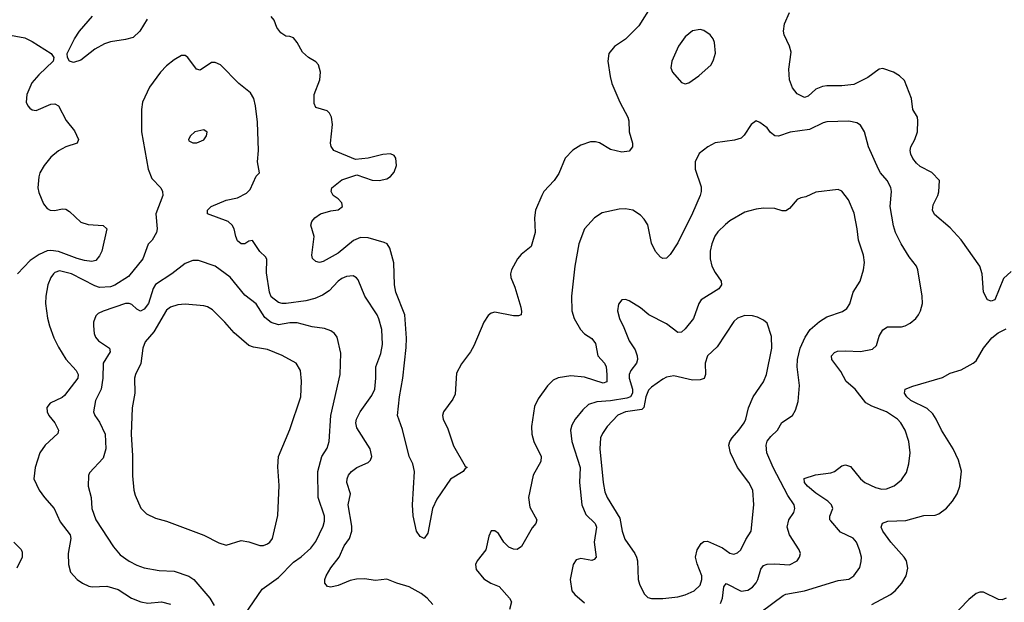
# Model space of a CAD drawing. Header units: inches. Extents: x 2057696 to 2160536, y 827480 to 1016834.
# Tile 318 of 422: x 2073182 to 2078461, y 990168 to 993292. Entities that reach past the tile are written whole.
import ezdxf

# ---------------------------------------------------------------- set-up
doc = ezdxf.new("R2010")
doc.units = ezdxf.units.IN
doc.header["$MEASUREMENT"] = 0
doc.layers.add('C0979', color=7, linetype='Continuous')

msp = doc.modelspace()

# ---------------------------------------------------------------- linework, layer by layer
at = {"layer": 'C0979', "color": 5}
for points, elevation in [([(2076570.4, 993370), (2076501.1, 993258.9), (2076430, 993186.6), (2076371.8, 993148.2), (2076340.5, 993110), (2076334.9, 993070), (2076347.1, 992987.1), (2076357.6, 992950), (2076399.3, 992850), (2076443, 992770), (2076448.2, 992750), (2076450.4, 992690.4), (2076467.7, 992630), (2076467.3, 992610), (2076450, 992586), (2076410, 992580.9), (2076350, 992595.1), (2076290.8, 992630.8), (2076270, 992636.9), (2076242.6, 992637.4), (2076190, 992618.4), (2076147.8, 992592.3), (2076106, 992550), (2076072.5, 992467.5), (2076048.4, 992430), (2075993, 992370), (2075981.6, 992350), (2075947, 992270), (2075941.7, 992230), (2075946.5, 992150), (2075924.9, 992075.1), (2075870, 992033), (2075851.8, 992010), (2075818.4, 991950), (2075814, 991930), (2075815.3, 991910), (2075837.4, 991857.4), (2075868.9, 991750), (2075873.3, 991726.7), (2075870.5, 991710), (2075856.1, 991703.9), (2075830, 991704.5), (2075730, 991722.9), (2075710, 991718), (2075693.8, 991706.2), (2075670.3, 991669.7), (2075617.6, 991542.4), (2075599.5, 991510), (2075550, 991446.6), (2075523.9, 991396.1), (2075517, 991283), (2075503.6, 991256.4), (2075453.9, 991190), (2075449.1, 991169.1), (2075452.3, 991150), (2075478.1, 991098.1), (2075507.5, 991007.5), (2075570, 990898), (2075582, 990890), (2075570, 990885.2), (2075560.5, 990870), (2075492.7, 990827.3), (2075418.6, 990721.4), (2075395, 990670), (2075370, 990538), (2075350, 990509.2), (2075330, 990521.2), (2075310, 990549), (2075291.4, 990631.4), (2075287.6, 990690), (2075299.4, 990870), (2075289.1, 990910), (2075269.9, 990950), (2075235.1, 991095.1), (2075208, 991170), (2075218.6, 991270), (2075237.2, 991370), (2075254.5, 991534.5), (2075255.7, 991584.3), (2075247.3, 991710), (2075198, 991830), (2075191.7, 991870), (2075188.9, 991988.9), (2075167.2, 992067.2), (2075152.7, 992090), (2075136.6, 992096.6), (2075050, 992122.3), (2075010, 992123.7), (2074972.3, 992107.7), (2074890, 992039.8), (2074810, 991994.7), (2074790, 991989.6), (2074770, 991996), (2074751.9, 992011.9), (2074748.5, 992028.5), (2074761.8, 992130), (2074743.1, 992190), (2074748.3, 992210), (2074764, 992230), (2074794.5, 992250), (2074850, 992266.7), (2074890, 992272.2), (2074913, 992290), (2074909.6, 992310), (2074890, 992331.6), (2074863.7, 992350), (2074852.3, 992370), (2074856, 992390), (2074910, 992433.4), (2074990, 992460.7), (2075072.1, 992432.1), (2075110, 992430.4), (2075150, 992439.3), (2075170, 992450.5), (2075190, 992474.8), (2075201.6, 992510), (2075199.3, 992550), (2075190, 992564), (2075170, 992572.7), (2075130, 992569.4), (2075050, 992549.3), (2074982, 992542), (2074866.6, 992590), (2074851.8, 992611.8), (2074848.2, 992630), (2074859.7, 992730), (2074854.3, 992770), (2074843.6, 992790), (2074830, 992802.4), (2074770, 992821.6), (2074761.8, 992841.8), (2074761, 992890), (2074791.9, 992970), (2074794.7, 993010), (2074784.2, 993050), (2074770, 993065.6), (2074729.8, 993089.8), (2074697.8, 993117.8), (2074669.7, 993169.7), (2074650, 993194), (2074630, 993201.6), (2074610, 993202.9), (2074581.6, 993221.6), (2074560.5, 993250), (2074547, 993290), (2074530, 993309.4)], 520), ([(2078498.3, 991941.7), (2078456.1, 991903.9), (2078410, 991789.3), (2078390, 991782.7), (2078370, 991789.3), (2078349.6, 991830), (2078342, 991930), (2078329.7, 991970), (2078230, 992111.5), (2078170, 992175.1), (2078086.7, 992246.7), (2078075.1, 992270), (2078080.1, 992299.9), (2078104.5, 992350), (2078109.3, 992369.3), (2078112.7, 992430), (2078072.7, 992472.7), (2078010, 992505.1), (2077990, 992522.4), (2077970, 992547.6), (2077959.1, 992570), (2077955.4, 992590), (2077960.5, 992610), (2077981, 992650), (2077994.5, 992690), (2077998, 992750), (2077995.1, 992770), (2077969.7, 992810), (2077963.5, 992870), (2077926.3, 992966.3), (2077899.3, 992990), (2077866, 993010), (2077809.6, 993029.6), (2077790, 993026.6), (2077730, 992981.7), (2077654.8, 992945.2), (2077590, 992937), (2077510, 992937.8), (2077486.5, 992933.5), (2077450, 992918.5), (2077410, 992882.6), (2077390, 992874.3), (2077350, 992894.7), (2077325.8, 992925.8), (2077310, 992969), (2077306.4, 993026.4), (2077317.4, 993117.4), (2077309.8, 993150), (2077280.4, 993210), (2077277.7, 993230), (2077282, 993270), (2077309.6, 993330)], 520), ([(2073865.6, 993294.4), (2073826.4, 993230), (2073790, 993195.6), (2073750, 993185.1), (2073670, 993173.7), (2073636.9, 993163.1), (2073586, 993134), (2073510, 993075.1), (2073470, 993062.7), (2073448.7, 993070), (2073439, 993090), (2073437.2, 993110), (2073476.2, 993190), (2073502.4, 993230), (2073572.6, 993310)], 520), ([(2073113, 993213), (2073210, 993194.6), (2073250, 993174.7), (2073351, 993110), (2073366, 993090), (2073361, 993070), (2073284.2, 992995.8), (2073247.5, 992952.5), (2073220.9, 992890), (2073217.7, 992850), (2073225.4, 992830), (2073236.9, 992816.9), (2073250, 992808.1), (2073270, 992804.9), (2073350, 992839.5), (2073370, 992840.5), (2073390, 992830.8), (2073431.7, 992751.7), (2073475.9, 992695.9), (2073498.4, 992650), (2073490.3, 992629.8), (2073430, 992610.9), (2073390, 992588.8), (2073350, 992554), (2073312.9, 992510), (2073291, 992470), (2073285.2, 992450), (2073280.2, 992390), (2073285.8, 992365.8), (2073310, 992304.9), (2073330, 992280.3), (2073346, 992270), (2073370, 992269.1), (2073410, 992277.7), (2073430, 992275.6), (2073450, 992263.7), (2073510, 992206.3), (2073550, 992193.8), (2073629, 992189), (2073650.3, 992170), (2073622.3, 992050), (2073610, 992025.1), (2073590, 992001.1), (2073570, 991996.1), (2073530, 992000.2), (2073490, 992011.1), (2073390, 992049.5), (2073350, 992054.9), (2073330, 992052), (2073286.4, 992033.6), (2073238.7, 992001.3), (2073170.3, 991930)], 520), ([(2075396.6, 990156.6), (2075366.6, 990190), (2075335, 990215), (2075270, 990250.9), (2075203.6, 990270), (2075150, 990292.1), (2075090, 990285.5), (2075030, 990292.9), (2074988.4, 990291.6), (2074954.5, 990285.5), (2074890, 990258.7), (2074850, 990249.5), (2074833.2, 990253.2), (2074819, 990270), (2074818, 990290), (2074825.6, 990310), (2074850, 990352.2), (2074895.1, 990410), (2074921.8, 990470), (2074949.8, 990510), (2074962.7, 990550), (2074963.5, 990576.5), (2074944.1, 990690), (2074955.9, 990750), (2074936, 990810), (2074937.2, 990830), (2074944.7, 990850), (2074961.3, 990870), (2074989.8, 990890.2), (2075050, 990917.6), (2075063.6, 990930), (2075069.6, 990950), (2075061.3, 990990), (2074990, 991103.6), (2074983.8, 991130), (2074987.9, 991150), (2075007.7, 991190), (2075070, 991276.5), (2075085.8, 991310), (2075092.1, 991370), (2075092.2, 991430), (2075118.8, 991501.2), (2075126.9, 991550), (2075123.7, 991630), (2075108.4, 991688.4), (2075098.7, 991710), (2075033.5, 991810), (2074996.4, 991896.4), (2074988.3, 991908.3), (2074970, 991918), (2074934.1, 991914.1), (2074910, 991903.5), (2074890, 991889.7), (2074841.3, 991838.7), (2074804.9, 991815.1), (2074763.8, 991796.2), (2074716.4, 991783.6), (2074610.6, 991770.6), (2074590, 991769.2), (2074570, 991774.8), (2074530, 991806.6), (2074521.4, 991830), (2074506.2, 991933.8), (2074507.8, 992007.8), (2074500.1, 992020.1), (2074469, 992049), (2074430, 992107), (2074410, 992104.5), (2074390, 992089.5), (2074370, 992089.5), (2074350, 992106.6), (2074340.5, 992130), (2074333, 992170), (2074321.3, 992190), (2074300.7, 992210), (2074189.5, 992250), (2074189.6, 992270), (2074209.4, 992290), (2074290, 992324.9), (2074350, 992336.5), (2074398.9, 992361.1), (2074418.7, 992381.3), (2074450, 992452), (2074468, 992470), (2074458, 992530), (2074462.9, 992590), (2074457.8, 992742.2), (2074447.4, 992830), (2074437, 992870), (2074419.6, 992899.6), (2074357.4, 992950), (2074258.4, 993050), (2074230, 993061.7), (2074210, 993062), (2074150, 993020.7), (2074130, 993027.3), (2074083.6, 993090), (2074070, 993099.1), (2074050, 993100.4), (2074010, 993076.8), (2073970, 993043.9), (2073938, 993010), (2073878.5, 992930), (2073840.3, 992850), (2073834.6, 992810), (2073834.6, 992690), (2073870.3, 992490.3), (2073890, 992440.7), (2073939.5, 992390), (2073947.4, 992370), (2073949, 992350), (2073912.6, 992250), (2073918.9, 992170), (2073916, 992150), (2073891.7, 992110), (2073871.3, 992088.7), (2073842.9, 992010), (2073765, 991915), (2073691.7, 991868.3), (2073670, 991859.6), (2073610, 991856.4), (2073585, 991865), (2073459.7, 991930), (2073395, 991945), (2073370, 991936.8), (2073363.2, 991930), (2073349.3, 991910), (2073333.7, 991870), (2073322.2, 991810), (2073320.9, 991770), (2073330.8, 991690.8), (2073341.8, 991650), (2073365.6, 991585.6), (2073390, 991535.8), (2073430, 991472), (2073486, 991410), (2073496.1, 991390), (2073494.9, 991370), (2073423, 991277), (2073410, 991265.6), (2073345.1, 991234.9), (2073328.5, 991211.5), (2073330.4, 991190), (2073339.3, 991170), (2073370, 991130.5), (2073390.3, 991090), (2073387.3, 991072.7), (2073318.9, 991010), (2073290.3, 990970), (2073264.7, 990890), (2073259, 990830), (2073286.3, 990770), (2073314.6, 990730), (2073367.9, 990670), (2073399.1, 990599.1), (2073452.6, 990530), (2073457.3, 990510), (2073441.7, 990430), (2073443.7, 990370), (2073454.4, 990330), (2073490, 990290.4), (2073519.1, 990270), (2073553.8, 990253.8), (2073570.3, 990250.3), (2073650, 990254.3), (2073710, 990237.3), (2073780.9, 990190), (2073832.7, 990170), (2073870, 990163.9), (2073942, 990170), (2073990, 990157.5)], 540), ([(2077095.1, 990070), (2077275.6, 990204.4), (2077290, 990211.1), (2077389.3, 990229.3), (2077570, 990284.3), (2077628, 990292), (2077654.7, 990310), (2077685.9, 990354.1), (2077694.1, 990385.9), (2077694.3, 990410), (2077685.1, 990450), (2077668, 990490), (2077650, 990511.1), (2077583.3, 990543.3), (2077530, 990604), (2077525.8, 990610), (2077525, 990630), (2077540.9, 990670), (2077533.6, 990690), (2077514.6, 990710), (2077450, 990753), (2077404.8, 990790), (2077389.7, 990810), (2077388.4, 990831.6), (2077449.1, 990850.9), (2077530, 990861.4), (2077550.5, 990869.5), (2077590, 990899.6), (2077610, 990904.9), (2077635.9, 990895.9), (2077690.3, 990830), (2077712.4, 990810), (2077770, 990782.6), (2077804.8, 990775.2), (2077830, 990775.8), (2077870, 990791.5), (2077910, 990825.3), (2077935.6, 990864.4), (2077949.8, 990910), (2077955.3, 990970), (2077948.6, 991030), (2077928.8, 991090), (2077906.8, 991130), (2077887.7, 991150), (2077830, 991189.1), (2077750, 991218.8), (2077717.6, 991237.6), (2077660.4, 991310), (2077612.6, 991352.6), (2077584.9, 991404.9), (2077536.3, 991470), (2077535.1, 991490), (2077550, 991508.2), (2077566.3, 991513.7), (2077610, 991516.5), (2077690, 991511.8), (2077754.1, 991525.9), (2077774.7, 991545.3), (2077790, 991595.5), (2077810, 991628.5), (2077835.1, 991644.9), (2077910, 991645.2), (2077930, 991650.3), (2077955.4, 991664.6), (2077985.6, 991690), (2078000.5, 991710), (2078011.6, 991730), (2078021.6, 991770), (2078019.5, 991810), (2077996.9, 991950), (2077989.7, 991970), (2077950, 992020.5), (2077907, 992090), (2077878.3, 992150), (2077866.5, 992186.5), (2077848.3, 992290), (2077855.4, 992370), (2077851.6, 992391.6), (2077832.3, 992430), (2077797.2, 992470), (2077785.6, 992490), (2077732.4, 992610), (2077711.1, 992691.1), (2077690, 992726), (2077670, 992738), (2077627.2, 992747.2), (2077510, 992744.2), (2077490, 992738.9), (2077416.7, 992703.3), (2077312.1, 992687.9), (2077250, 992667.3), (2077230, 992669.5), (2077207.2, 992687.2), (2077190, 992712), (2077150, 992740.9), (2077130, 992749.3), (2077102.8, 992730), (2077066.6, 992673.4), (2077050, 992656), (2077014.2, 992645.8), (2076910, 992632), (2076870.8, 992610), (2076825.7, 992574.3), (2076803.6, 992530), (2076803.1, 992490), (2076835.2, 992395.2), (2076835.6, 992370), (2076830.2, 992350), (2076790, 992255.1), (2076710, 992095.1), (2076670, 992032.3), (2076650, 992012.3), (2076630, 992012), (2076618.3, 992018.3), (2076590, 992049.3), (2076570, 992094), (2076550, 992192.3), (2076530, 992222.9), (2076510, 992243.6), (2076470, 992269.7), (2076430, 992277.7), (2076396.2, 992276.2), (2076304.5, 992255.5), (2076263.8, 992230), (2076210.4, 992170), (2076179, 992090), (2076158.3, 991970), (2076141.1, 991810), (2076141.7, 991730), (2076154.3, 991690), (2076189, 991630), (2076210, 991607.6), (2076250, 991581.5), (2076270, 991556.4), (2076281.8, 991490), (2076316.9, 991450), (2076326.2, 991430), (2076330.8, 991389.2), (2076329.1, 991350.9), (2076310, 991342.6), (2076210, 991375.4), (2076137.1, 991382.9), (2076068.2, 991371.8), (2076041.4, 991358.6), (2076011.1, 991328.9), (2075962, 991258), (2075942.6, 991217.4), (2075926.5, 991110), (2075928, 991070), (2075939.3, 991030), (2075978, 990950), (2075976.4, 990923.6), (2075935.6, 990850), (2075910.3, 990730.3), (2075918, 990678), (2075954.4, 990610), (2075948.5, 990590), (2075930, 990567.6), (2075872.5, 990467.5), (2075850, 990451.6), (2075830, 990453), (2075803.7, 990463.7), (2075776.9, 990490), (2075750, 990537.6), (2075730, 990551.3), (2075710, 990551.6), (2075698, 990522), (2075681.1, 990450), (2075634.4, 990390), (2075625.3, 990370), (2075630, 990343), (2075670, 990294), (2075707.7, 990270), (2075752.6, 990252.6), (2075808.4, 990190), (2075819.3, 990170), (2075808.4, 990130)], 540), ([(2076938.6, 990161.4), (2076950.5, 990190), (2076956.5, 990250), (2076970, 990268.9), (2077050, 990228), (2077086.3, 990233.7), (2077110, 990249.2), (2077130, 990271.7), (2077139.5, 990290), (2077154.8, 990345.2), (2077170, 990365), (2077190, 990372.7), (2077230, 990374), (2077310, 990369.1), (2077349.5, 990390), (2077363.6, 990410), (2077367.6, 990430), (2077360.5, 990450), (2077309.7, 990530), (2077297.2, 990570), (2077304.8, 990610), (2077331.9, 990650), (2077337.2, 990670), (2077333.8, 990690), (2077300.7, 990740.7), (2077221, 990890), (2077188.5, 990970), (2077184, 991010), (2077190, 991032), (2077210, 991057.4), (2077245.1, 991090), (2077268.9, 991131.1), (2077325.1, 991170), (2077342.2, 991197.8), (2077355.1, 991244.9), (2077362.8, 991330), (2077350.6, 991430), (2077351.3, 991470), (2077367.1, 991530), (2077393.2, 991590), (2077420.3, 991630), (2077470, 991674.4), (2077510, 991698), (2077593.7, 991726.3), (2077616.9, 991743.1), (2077632.4, 991767.6), (2077649.6, 991830), (2077688, 991890), (2077705.1, 991950), (2077711.5, 991990), (2077706.6, 992030), (2077679.2, 992110), (2077672.6, 992170), (2077655.3, 992255.3), (2077626.3, 992326.3), (2077590, 992372.3), (2077570, 992380.9), (2077450, 992367.8), (2077397.3, 992342.7), (2077370, 992336.9), (2077350, 992328), (2077310, 992279.7), (2077290, 992267.8), (2077270, 992267.8), (2077230, 992279.6), (2077170, 992280.5), (2077130, 992276.4), (2077090, 992265.7), (2077070, 992259.1), (2076990, 992213.1), (2076965.9, 992194.1), (2076925.6, 992154.4), (2076909.5, 992130.5), (2076892.1, 992090), (2076884.5, 992050), (2076884.5, 992010), (2076892, 991970), (2076910, 991936), (2076943.6, 991890), (2076944.7, 991870), (2076930, 991848), (2076834.9, 991790), (2076823.5, 991770), (2076794, 991690), (2076750, 991633.5), (2076730, 991616.4), (2076710, 991614.8), (2076650, 991661.4), (2076555.1, 991710), (2076510, 991746), (2076450, 991783.7), (2076430, 991792.3), (2076410.6, 991789.4), (2076392.7, 991767.3), (2076387, 991730), (2076397, 991690), (2076421.6, 991641.6), (2076449.2, 991570), (2076481, 991521), (2076493.4, 991490), (2076494.5, 991470), (2076488.7, 991450), (2076458, 991410), (2076449.5, 991390), (2076449, 991370), (2076466.8, 991310), (2076467.5, 991290), (2076457.3, 991270), (2076437.9, 991262.1), (2076350, 991248.5), (2076276.4, 991243.6), (2076232, 991228), (2076200.4, 991199.6), (2076160.2, 991150), (2076141.8, 991118.2), (2076135, 991090), (2076141.5, 991030), (2076186.8, 990890), (2076183.7, 990810), (2076195.7, 990690), (2076218, 990638), (2076268, 990590), (2076274.5, 990570), (2076262.5, 990490), (2076272.6, 990410), (2076262.3, 990397.7), (2076250, 990392.6), (2076190, 990402.3), (2076164.9, 990395.1), (2076150.3, 990369.7), (2076134, 990290), (2076143, 990230), (2076159.1, 990210), (2076210, 990165.5)], 560), ([(2074390, 990103.1), (2074482.1, 990237.9), (2074570, 990300.2), (2074650, 990382.2), (2074691, 990411), (2074742.3, 990457.7), (2074770, 990494.6), (2074810, 990576.4), (2074817.1, 990602.9), (2074816.9, 990630), (2074783.1, 990730), (2074779.8, 990870), (2074801.4, 990950), (2074830, 990994.4), (2074842, 991030), (2074850.6, 991170), (2074901, 991390), (2074904.2, 991504.2), (2074884.7, 991590), (2074869.8, 991609.8), (2074850, 991623.5), (2074816.3, 991636.3), (2074750, 991645.8), (2074670, 991666.8), (2074630, 991665.9), (2074570, 991654.9), (2074530, 991668.2), (2074495.7, 991695.7), (2074450, 991767.7), (2074390, 991814.5), (2074310, 991910.8), (2074230, 991969.8), (2074140.5, 992000.5), (2074110, 992001.1), (2074070, 991985.4), (2073997.4, 991930), (2073910, 991872.7), (2073897.2, 991850), (2073872.5, 991770), (2073850, 991738.8), (2073830, 991729.8), (2073810, 991739.2), (2073783.8, 991763.8), (2073770, 991770.6), (2073750, 991769.8), (2073630.2, 991729.8), (2073603.4, 991716.6), (2073590, 991704), (2073578.7, 991670), (2073578, 991650), (2073581.5, 991610), (2073589, 991590), (2073605.7, 991570), (2073664.6, 991530), (2073666.7, 991510), (2073629.5, 991450), (2073627.9, 991370), (2073618.5, 991310), (2073589.2, 991250), (2073578.5, 991190), (2073584.6, 991170), (2073610, 991134.4), (2073640.9, 991070), (2073645, 990990), (2073630, 990941.3), (2073557.4, 990862.6), (2073551.8, 990848.2), (2073550.3, 990790), (2073564.7, 990730), (2073568.3, 990670), (2073590.2, 990610), (2073685.5, 990465.5), (2073721.7, 990421.7), (2073770, 990387.9), (2073810, 990366.9), (2073850, 990352.8), (2073930, 990337.6), (2074010, 990335.4), (2074090, 990308.4), (2074115.5, 990290), (2074202, 990190), (2074225.8, 990150)], 560), ([(2077750, 990156.1), (2077850, 990209.5), (2077875.4, 990230), (2077911.4, 990270), (2077934.8, 990310), (2077942.7, 990350), (2077936.8, 990390), (2077924.5, 990410), (2077852.9, 990490), (2077808.8, 990550), (2077801.3, 990570), (2077808.1, 990591.9), (2077837.1, 990602.9), (2077932.8, 990607.2), (2078030, 990633.8), (2078090, 990634.9), (2078110, 990642), (2078150, 990672), (2078183.5, 990710), (2078208, 990750), (2078222, 990790), (2078231.8, 990871.8), (2078215.8, 990930), (2078186.2, 990990), (2078123.4, 991090), (2078096.2, 991150), (2078077.8, 991177.8), (2078046.6, 991206.6), (2077960.5, 991250), (2077937.4, 991270), (2077926, 991290), (2077929.4, 991310), (2077970, 991327.2), (2078130, 991373.7), (2078170, 991397.1), (2078230, 991414.9), (2078294, 991450), (2078310, 991462.8), (2078349.3, 991530), (2078394, 991586), (2078427.5, 991612.5), (2078470, 991633.4)], 520), ([(2073150.4, 990490), (2073191.1, 990451.1), (2073196.4, 990436.4), (2073194.9, 990410), (2073167.5, 990350)], 520), ([(2078470.2, 990189.8), (2078450, 990181.3), (2078430, 990182.6), (2078350, 990221.7), (2078330, 990221.7), (2078310, 990214.5), (2078270, 990183.1), (2078170, 990079.3), (2078114.3, 990000)], 520)]:
    msp.add_lwpolyline(points, dxfattribs=dict(at, elevation=elevation))
for points, elevation in [([(2076830, 993239.6), (2076790, 993231.3), (2076750, 993200.5), (2076714.9, 993150), (2076678.9, 993070), (2076673.5, 993033.5), (2076681.3, 993010), (2076730, 992954.9), (2076750, 992947.4), (2076770, 992952.7), (2076823.7, 992990), (2076889.3, 993050), (2076902.5, 993077.5), (2076911.9, 993111.9), (2076906.6, 993170), (2076899.5, 993190), (2076883.7, 993210), (2076850, 993234)], 540), ([(2074170, 992702), (2074122, 992690), (2074098, 992670), (2074086.8, 992650), (2074090, 992642), (2074111.3, 992631.3), (2074131.3, 992631.3), (2074170, 992648), (2074184, 992670), (2074188, 992688)], 560), ([(2074070, 991766), (2074030, 991762.7), (2073990, 991750.8), (2073970, 991734.2), (2073901.4, 991618.6), (2073855.6, 991564.4), (2073843, 991530), (2073831.7, 991448.3), (2073802.4, 991390), (2073797.3, 991370), (2073800.3, 991290), (2073784.9, 991210), (2073780.2, 991070), (2073787, 990953), (2073786.4, 990846.4), (2073794.3, 990770), (2073802.2, 990742.2), (2073831.9, 990671.9), (2073862.3, 990642.3), (2073910, 990619.3), (2073970, 990602.4), (2074170, 990528.5), (2074250, 990486), (2074290, 990474.9), (2074370, 990499.5), (2074410, 990491.8), (2074470, 990472.2), (2074490, 990472.4), (2074510, 990481.6), (2074522.7, 990490), (2074537, 990510), (2074565.9, 990634.1), (2074573.9, 990793.9), (2074566.1, 990893.9), (2074569.7, 990950), (2074630, 991094.8), (2074689, 991270), (2074693.5, 991353.5), (2074687.1, 991410), (2074664.5, 991450), (2074590, 991491.1), (2074510, 991523.1), (2074435.1, 991535.1), (2074410, 991545.1), (2074333, 991613), (2074283, 991670), (2074215.8, 991735.8), (2074190, 991752.4), (2074170, 991758.3)], 580), ([(2077070, 991705.1), (2077030, 991691.3), (2077010, 991674), (2076922.2, 991537.8), (2076870, 991489.4), (2076856.5, 991450), (2076858.7, 991390), (2076851.9, 991368.1), (2076830, 991360.5), (2076790, 991359.8), (2076690, 991382), (2076650, 991375.3), (2076630, 991364.8), (2076570, 991322.3), (2076554.1, 991305.9), (2076538.8, 991270), (2076528.3, 991211.7), (2076518.4, 991201.6), (2076430, 991188.7), (2076389.3, 991170.7), (2076331.1, 991110), (2076306.4, 991073.6), (2076296.6, 991050), (2076293, 990990), (2076310.1, 990810), (2076319.5, 990759.5), (2076331, 990730), (2076399.2, 990619.2), (2076411.3, 990550), (2076426.2, 990506.2), (2076480.2, 990430), (2076489.2, 990410), (2076493.8, 990390), (2076497.8, 990290), (2076504.3, 990264.3), (2076530, 990212.7), (2076550, 990193.7), (2076570, 990189), (2076630, 990188), (2076710, 990197.6), (2076750, 990207.3), (2076798, 990230), (2076830, 990260.3), (2076839.8, 990290), (2076838.7, 990310), (2076813.7, 990373.7), (2076806.1, 990410), (2076813.9, 990450), (2076836, 990484), (2076850, 990494), (2076870, 990496.2), (2076950, 990459.7), (2076990, 990431.3), (2077010, 990426.2), (2077030, 990432.8), (2077048.4, 990450), (2077074.7, 990505.3), (2077103.5, 990550), (2077118.2, 990690), (2077112.4, 990770), (2077091.1, 990810), (2077030.5, 990890.5), (2076992.2, 990970), (2076984.4, 991010), (2076989.8, 991030), (2077002.4, 991050), (2077038.2, 991090), (2077065.8, 991130), (2077075, 991150), (2077089.1, 991210.9), (2077114.7, 991270), (2077169.7, 991350), (2077185.7, 991390), (2077214.4, 991530), (2077213, 991593), (2077190, 991665.2), (2077170, 991680.9), (2077137.2, 991697.2), (2077110, 991704.2)], 580)]:
    msp.add_lwpolyline(points, close=True, dxfattribs=dict(at, elevation=elevation))

doc.saveas('drawing.dxf')
